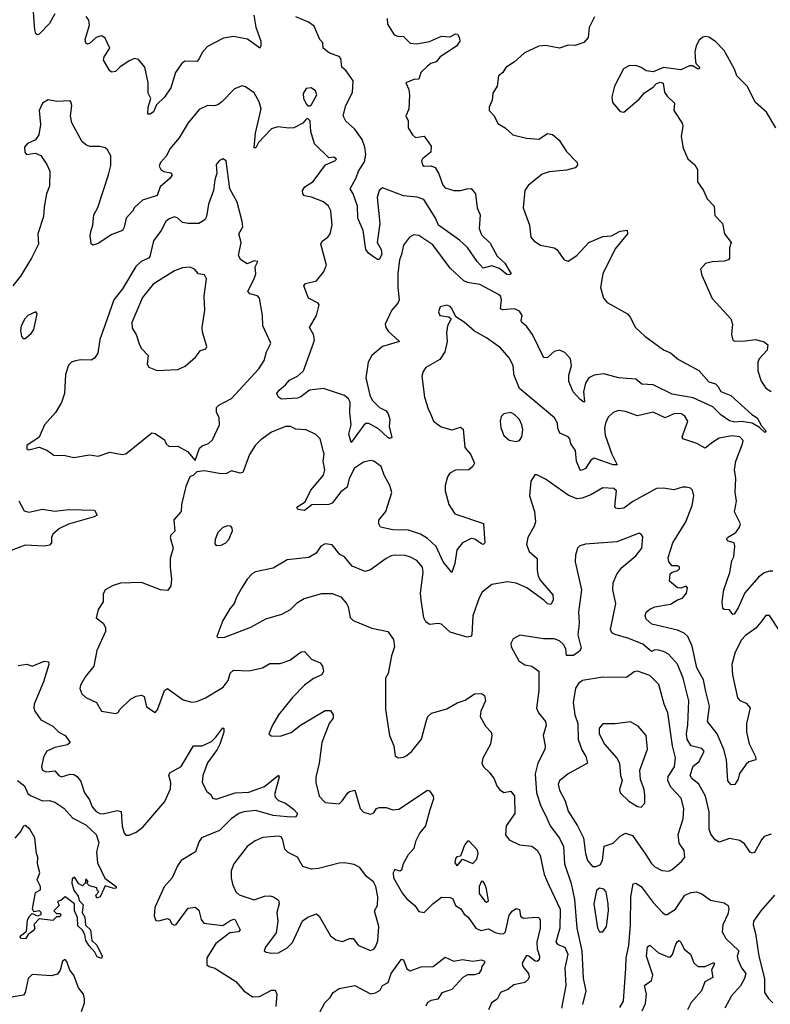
# Model space of a CAD drawing. Extents: x 1603745 to 1745082, y 385868 to 533966.
# Tile 418 of 646: x 1686493 to 1690820, y 464527 to 470198. Entities that reach past the tile are written whole.
import ezdxf

# ---------------------------------------------------------------- set-up
doc = ezdxf.new("R2010")
doc.units = 0

msp = doc.modelspace()

# ---------------------------------------------------------------- linework, layer by layer
at = {"layer": '0CON20XD'}
for points in [[(1686695, 470231.8), (1686665, 470176.9), (1686605, 470115.8), (1686595, 470112), (1686586.9, 470116.9), (1686579.8, 470139.8), (1686564.4, 470345)], [(1689806.2, 470215), (1689775.7, 470154.3), (1689770, 470095), (1689745, 470066.2), (1689695, 470048.8), (1689655, 470051.9), (1689605, 470034.5), (1689525, 470048.9), (1689485, 470046.7), (1689403, 470007), (1689345.7, 469955), (1689295, 469922.9), (1689277.5, 469895), (1689253.3, 469875), (1689245.4, 469814.6), (1689220, 469775), (1689216.9, 469735), (1689200, 469695), (1689198.8, 469675), (1689228.8, 469645), (1689250.5, 469600.5), (1689292.5, 469575), (1689336.1, 469536.1), (1689415, 469516.7), (1689485, 469510), (1689535, 469543.3), (1689565, 469536.2), (1689603.9, 469503.9), (1689645, 469440), (1689706.2, 469375), (1689708.8, 469361.2), (1689695.7, 469344.3), (1689645, 469332.3), (1689545, 469322.5), (1689505, 469308.8), (1689425, 469242.9), (1689405.5, 469214.5), (1689396.5, 469115), (1689431.2, 469015), (1689440.4, 468945), (1689456.9, 468925), (1689495, 468898.9), (1689574.5, 468884.5), (1689590, 468875), (1689631.2, 468815), (1689655, 468807.5), (1689705, 468840), (1689775, 468914.2), (1689855, 468948.9), (1689905.7, 468954.3), (1689955, 468980.8), (1689995.6, 468985.6), (1689998, 468965), (1689925, 468878.8), (1689855.7, 468735), (1689841.4, 468655), (1689858, 468595), (1689879.5, 468569.5), (1689996.7, 468505), (1690013.3, 468485), (1690043.8, 468425), (1690096.2, 468375), (1690205, 468297.5), (1690245, 468278.8), (1690291.7, 468241.7), (1690407.4, 468177.4), (1690465, 468111.9), (1690505, 468100), (1690517.3, 468087.3), (1690535, 468056.9), (1690593.4, 468033.4), (1690713.6, 467923.6), (1690745, 467905.6), (1690769.6, 467859.6), (1690790.8, 467835), (1690795.4, 467824.6), (1690788.6, 467821.4), (1690758.5, 467848.5), (1690715, 467873.8), (1690655, 467883.1), (1690615, 467879.4), (1690585, 467886.9), (1690535, 467922.9), (1690488.3, 467968.3), (1690375, 468019.8), (1690255, 468041.2), (1690145, 468094.8), (1690078.9, 468098.9), (1690045, 468127.9), (1689944.7, 468134.7), (1689861.4, 468158.6), (1689805, 468151.5), (1689773.5, 468135), (1689754.7, 468105.2), (1689743.6, 468055), (1689749.7, 468000.3), (1689745, 467996.2), (1689721.7, 468011.7), (1689683.3, 468055), (1689658.1, 468115), (1689658.7, 468151.3), (1689674.4, 468205), (1689668.1, 468245), (1689635, 468281.1), (1689605, 468294.4), (1689575, 468286.4), (1689535, 468251.8), (1689515, 468251.5), (1689449.5, 468385), (1689415, 468433.1), (1689388, 468455), (1689384.2, 468465), (1689390.6, 468495), (1689375, 468518.6), (1689345, 468532.5), (1689276.9, 468526.9), (1689265, 468532), (1689270.4, 468585), (1689264.6, 468605), (1689253.8, 468615), (1689145, 468672.3), (1689075, 468684.2), (1689054.2, 468694.2), (1688975, 468767.5), (1688875, 468900.6), (1688795, 468956), (1688765, 468960), (1688741.2, 468945), (1688705, 468898.8), (1688695, 468846.2), (1688683.6, 468815), (1688673.8, 468735), (1688672.7, 468655), (1688681.1, 468585), (1688672.2, 468565), (1688636.7, 468523.3), (1688600.6, 468445), (1688604.4, 468425), (1688617.9, 468405), (1688683.3, 468345), (1688585, 468316.2), (1688523.5, 468265), (1688502.3, 468225), (1688489.4, 468135), (1688512.4, 468035), (1688525, 468007.1), (1688568, 467965), (1688606.2, 467945), (1688617.9, 467927.9), (1688626.7, 467895), (1688622.5, 467855), (1688638, 467792), (1688625, 467786.7), (1688615, 467791.2), (1688562.3, 467842.3), (1688505, 467873.3), (1688488.5, 467871.5), (1688477.1, 467862.9), (1688405, 467762.9), (1688390.2, 467810.2), (1688404.4, 467865), (1688396.2, 467935), (1688397.9, 467995), (1688388.5, 468015), (1688365, 468034.5), (1688244.6, 468074.6), (1688164, 468065), (1688113.9, 468026.1), (1688095, 468018.5), (1688003.1, 468013.1), (1687984.4, 468024.4), (1687975.7, 468045), (1687988.1, 468065), (1688025.4, 468094.6), (1688048, 468122), (1688095, 468144.4), (1688128.5, 468175), (1688187.5, 468335), (1688192.2, 468355), (1688186.9, 468385), (1688164.4, 468425), (1688204.4, 468495), (1688219.2, 468555), (1688213.3, 468565), (1688158.6, 468595), (1688131.5, 468665), (1688140.8, 468679.2), (1688203.3, 468695), (1688245.5, 468745), (1688261.5, 468785), (1688247.8, 468835), (1688228.9, 468905), (1688237.6, 468922.4), (1688269.2, 468945), (1688282.2, 468965), (1688294.5, 469015.5), (1688287.3, 469097.3), (1688273.4, 469123.4), (1688245, 469148.5), (1688175, 469176.4), (1688134.5, 469184.5), (1688125.8, 469195), (1688124.4, 469215), (1688136.2, 469235), (1688185, 469265.7), (1688256.7, 469363.3), (1688310, 469385), (1688320, 469395), (1688305, 469406.7), (1688275, 469402.5), (1688193.4, 469483.4), (1688172.5, 469555), (1688168, 469615), (1688155, 469630), (1688144.1, 469625.9), (1688125, 469603.3), (1688074.1, 469575.9), (1688045, 469573.1), (1687980.7, 469580.7), (1687945, 469569.7), (1687869.7, 469490.3), (1687855, 469460), (1687845, 469460), (1687852.7, 469545), (1687885.4, 469685), (1687873.1, 469725), (1687845, 469776.5), (1687795, 469811.9), (1687775, 469816.7), (1687730.7, 469799.3), (1687659.2, 469725), (1687635, 469708.6), (1687615, 469702.9), (1687575, 469703.5), (1687528.6, 469681.4), (1687464.4, 469605), (1687411.9, 469518.1), (1687359.2, 469455), (1687339.2, 469415), (1687304.4, 469375.6), (1687298, 469355), (1687306.2, 469335), (1687323.7, 469323.7), (1687365.4, 469315.4), (1687371.9, 469305), (1687360, 469285), (1687302.5, 469235), (1687285, 469185.6), (1687200.8, 469159.2), (1687155, 469116), (1687144.2, 469095), (1687106.9, 469055), (1687096.4, 469003.6), (1687085.8, 468985), (1687025, 468961.4), (1686945, 468908.8), (1686915, 468900), (1686905, 468907.5), (1686899.1, 468955), (1686905.5, 468985), (1686915.4, 469015), (1686921.2, 469075), (1686944.2, 469115.8), (1687005, 469303.8), (1687018, 469358), (1687017.7, 469415), (1686998.9, 469448.9), (1686985, 469460.8), (1686955, 469468), (1686897.7, 469467.7), (1686877.5, 469475), (1686853.3, 469495), (1686793.1, 469605), (1686786.9, 469645), (1686794.3, 469705), (1686788, 469725), (1686780.3, 469730.3), (1686707.7, 469727.7), (1686656.4, 469736.4), (1686625, 469716.7), (1686606, 469675), (1686612.5, 469595), (1686603.8, 469535), (1686585, 469506.7), (1686537.5, 469485), (1686521.2, 469465), (1686523.3, 469435), (1686532, 469422), (1686585, 469430), (1686615, 469416.7), (1686650, 469365), (1686667.5, 469325), (1686665, 469240), (1686648, 469195), (1686635, 469120), (1686630.6, 469065), (1686598.1, 468965), (1686600.8, 468905), (1686561.9, 468825), (1686498.3, 468721.7), (1686454.6, 468665.4)], [(1687842.2, 470225), (1687854.6, 470155), (1687882.7, 470075), (1687884, 470046), (1687876.7, 470035), (1687806.5, 470086.5), (1687725, 470102), (1687668.9, 470091.1), (1687576.8, 470043.2), (1687545, 470010), (1687527.9, 469972.1), (1687515, 469958), (1687445, 469960), (1687425.5, 469944.5), (1687390.6, 469895), (1687364.5, 469805), (1687327.6, 469752.4), (1687282.7, 469707.3), (1687265, 469667.5), (1687245, 469654), (1687232.5, 469655), (1687233.1, 469695), (1687250, 469745), (1687234.2, 469775), (1687234.4, 469835), (1687215.5, 469925.5), (1687178.8, 469968.8), (1687155, 469975.7), (1687125, 469961.9), (1687070.8, 469925), (1687045, 469899.4), (1687025, 469895.6), (1687013.1, 469903.1), (1686976.9, 469965), (1686980, 469985), (1687012.5, 470035), (1686985, 470091.2), (1686966.7, 470105), (1686955, 470103.1), (1686935, 470095.5), (1686895, 470061.5), (1686885, 470057.8), (1686875, 470062.5), (1686870.8, 470085), (1686895, 470167.5), (1686891.1, 470195), (1686876.9, 470216.9)], [(1688611.4, 470205), (1688612.9, 470172.9), (1688651.7, 470111.7), (1688672.6, 470102.6), (1688705, 470102), (1688743.4, 470063.4), (1688780, 470060), (1688856.4, 470073.6), (1688925, 470104), (1688975, 470098.8), (1689005, 470116.7), (1689017.5, 470115), (1689027, 470097), (1689030, 470075), (1689011.2, 470045), (1688916.2, 469985), (1688893.6, 469956.4), (1688863.9, 469946.1), (1688845, 469930), (1688806.2, 469895), (1688795, 469856.7), (1688765, 469854), (1688720, 469835), (1688736.4, 469796.4), (1688741.2, 469765), (1688736.4, 469683.6), (1688720, 469645), (1688732.5, 469615), (1688732.5, 469575), (1688756.7, 469535), (1688775, 469520), (1688825, 469527.5), (1688865, 469470), (1688862.5, 469435), (1688815, 469397.5), (1688810, 469385), (1688815, 469360), (1688825, 469354), (1688865, 469356.2), (1688887.6, 469347.6), (1688909.8, 469309.8), (1688932.9, 469245), (1688945, 469230.8), (1688995, 469214.2), (1689035, 469213.8), (1689070, 469225), (1689095, 469226), (1689120, 469195), (1689130.8, 469115), (1689147.8, 469075), (1689142.5, 468995), (1689155, 468960), (1689205, 468911.2), (1689245.6, 468835.6), (1689290, 468795), (1689326, 468735), (1689315, 468728.8), (1689300.5, 468730.5), (1689260, 468765), (1689215, 468781.2), (1689165, 468767.5), (1689130, 468805), (1689075, 468886.2), (1689028.3, 468928.3), (1688907.9, 469015), (1688889.1, 469059.1), (1688823.1, 469163.1), (1688785, 469176.2), (1688705, 469184.7), (1688585, 469229.6), (1688564.6, 469215), (1688554.6, 469174.6), (1688569.7, 469025), (1688553.5, 468915), (1688576.4, 468875), (1688580, 468845), (1688565, 468818), (1688555, 468818), (1688526.3, 468836.3), (1688503.1, 468853.1), (1688489.5, 468875), (1688472.5, 468985), (1688443.1, 469055), (1688440.4, 469125), (1688415.3, 469195.3), (1688397.8, 469225), (1688433.2, 469286.8), (1688446.9, 469325), (1688481.2, 469378.8), (1688488.7, 469421.3), (1688483.4, 469465), (1688467.5, 469507.5), (1688425, 469567.5), (1688373.7, 469613.7), (1688358.8, 469645), (1688373.6, 469705), (1688411.5, 469778.5), (1688416.3, 469846.3), (1688375, 469902.9), (1688350.5, 469925), (1688345.4, 469975.4), (1688335, 469985.6), (1688279.2, 470005), (1688243.3, 470035), (1688240, 470065), (1688222.5, 470085), (1688190.4, 470160.4), (1688157.5, 470185), (1688085, 470215.3)], [(1690851.2, 469575), (1690797.5, 469665), (1690735, 469722), (1690686.3, 469816.3), (1690627.5, 469875), (1690614.2, 469914.2), (1690555, 470020), (1690505, 470072.5), (1690465, 470097.5), (1690445, 470102.5), (1690431.7, 470098.3), (1690409.5, 470080.5), (1690392.7, 470047.3), (1690386.1, 470013.9), (1690390, 469955), (1690393.3, 469943.3), (1690412.5, 469925), (1690410, 469915), (1690405, 469912.5), (1690371.7, 469931.7), (1690355, 469932.5), (1690305, 469910), (1690205, 469922.5), (1690145, 469897.5), (1690103.8, 469903.8), (1690075, 469923.1), (1690044.4, 469934.4), (1690005, 469931.8), (1689974.3, 469915), (1689922.9, 469815), (1689907.1, 469755), (1689910.9, 469720.9), (1689955, 469670), (1689975, 469666.2), (1690065, 469741.2), (1690095, 469778), (1690145, 469810), (1690165, 469830), (1690185, 469838.8), (1690203.3, 469833.3), (1690210.5, 469780.5), (1690225, 469757.5), (1690268.3, 469718.3), (1690263.8, 469675), (1690312.3, 469602.3), (1690316, 469585), (1690306.4, 469526.4), (1690318.3, 469458.3), (1690345, 469397.5), (1690385, 469363.3), (1690401.2, 469335), (1690400, 469265), (1690435.4, 469215.4), (1690457, 469167), (1690496, 469125), (1690500.9, 469070.9), (1690544.3, 469025), (1690555.6, 468965), (1690595.5, 468915.5), (1690585.7, 468885), (1690586, 468825), (1690580, 468815), (1690555, 468807.1), (1690485, 468804.2), (1690446.4, 468793.6), (1690418.3, 468761.7), (1690426.1, 468726.1), (1690485, 468593.3), (1690592, 468475), (1690602, 468445), (1690596, 468385), (1690605, 468352.5), (1690615, 468346.7), (1690675, 468348.6), (1690735, 468356.7), (1690785, 468342.2), (1690805.8, 468325), (1690802.9, 468295), (1690755.7, 468245), (1690747.8, 468225), (1690749.1, 468175), (1690767, 468117), (1690795, 468076), (1690825, 468057.1)], [(1688165, 469702), (1688175, 469710), (1688205.4, 469765), (1688198.9, 469788.9), (1688173.6, 469806.4), (1688145, 469802.5), (1688126.4, 469773.6), (1688130, 469745), (1688144.4, 469714.4), (1688155, 469702), (1688165, 469702)], [(1687505, 467660), (1687529.5, 467730.5), (1687545, 467743.8), (1687582.1, 467757.9), (1687605, 467778.6), (1687645.8, 467865), (1687642.9, 467905), (1687626.8, 467936.8), (1687627.5, 467965), (1687641.7, 467978.3), (1687715, 468017.1), (1687871.9, 468188.1), (1687901.8, 468235), (1687915.3, 468284.7), (1687941.4, 468335), (1687895.7, 468435), (1687893.1, 468495), (1687875.7, 468595), (1687865, 468607.1), (1687819.4, 468619.4), (1687808.6, 468635), (1687845.5, 468705), (1687854.4, 468735), (1687851.2, 468775), (1687866.7, 468805), (1687845, 468810), (1687805, 468792.5), (1687768.8, 468815), (1687755, 468840), (1687770.8, 468915), (1687756.4, 468965), (1687779.6, 469005), (1687775.5, 469035), (1687746.7, 469146.7), (1687704.5, 469225), (1687683.3, 469385), (1687665, 469396.7), (1687645, 469386.7), (1687626.2, 469363.8), (1687628.8, 469315), (1687617.5, 469275), (1687610.8, 469215), (1687581.9, 469135), (1687569.2, 469065), (1687560, 469045), (1687526.4, 469023.6), (1687465, 469023.8), (1687430.9, 469030.9), (1687404.3, 469054.3), (1687385, 469062.5), (1687355, 469051.9), (1687334.7, 469035.3), (1687309.6, 468985), (1687264.6, 468925), (1687243.2, 468835), (1687235, 468824.7), (1687194.4, 468805), (1687163, 468777), (1687085, 468648.6), (1687035.5, 468585), (1686983.6, 468436.4), (1686954.5, 468355.5), (1686943.2, 468276.8), (1686925, 468248), (1686905, 468237.5), (1686845, 468239.2), (1686815, 468233.3), (1686792.5, 468225), (1686775, 468207.5), (1686758, 468155), (1686750.6, 468045), (1686735, 467993.3), (1686699.2, 467935), (1686637.1, 467865), (1686605.8, 467794.2), (1686535, 467746), (1686534, 467725), (1686545, 467720), (1686605, 467736), (1686649.7, 467719.7), (1686690.8, 467690.8), (1686755, 467688.8), (1686805, 467677.1), (1686895, 467691.4), (1686945, 467684), (1687013.1, 467706.9), (1687084.4, 467694.4), (1687105, 467698.1), (1687255, 467818), (1687275, 467815.7), (1687327.6, 467777.6), (1687337.5, 467755), (1687355, 467739.2), (1687405, 467742.5), (1687461.1, 467711.1), (1687505, 467660)], [(1687285, 468178), (1687405, 468182.5), (1687447.8, 468202.2), (1687506.9, 468255), (1687535, 468293.8), (1687567, 468303), (1687572, 468315), (1687547.8, 468397.8), (1687545.3, 468425.3), (1687559.6, 468525), (1687556.8, 468605), (1687570.5, 468705), (1687559.5, 468729.5), (1687524.2, 468734.2), (1687501.2, 468761.2), (1687475, 468772.5), (1687431.5, 468768.5), (1687385, 468752.5), (1687263.3, 468675), (1687201.5, 468598.5), (1687140, 468455), (1687141.7, 468421.7), (1687165.4, 468385.4), (1687183.1, 468325), (1687195, 468303.8), (1687233.8, 468265), (1687228, 468215), (1687237.3, 468197.3), (1687285, 468178)], [(1690835, 467022.5), (1690815, 467022.1), (1690785, 467012.5), (1690751.9, 466988.1), (1690673.5, 466896.5), (1690635, 466810), (1690612.5, 466775), (1690605, 466771.2), (1690585, 466798.8), (1690555, 466800), (1690546.4, 466806.4), (1690542.5, 466845), (1690552.3, 466915), (1690587.1, 467015), (1690598.5, 467081.5), (1690610.8, 467105), (1690615.8, 467165.8), (1690611.2, 467185), (1690576.7, 467195), (1690568.6, 467205), (1690574.3, 467215), (1690621.1, 467245), (1690642.7, 467275), (1690648.8, 467295), (1690614.4, 467364.4), (1690624.5, 467425), (1690617, 467477), (1690622.5, 467555), (1690614.7, 467605), (1690620.8, 467655), (1690660.8, 467755), (1690663.1, 467775), (1690645, 467795.8), (1690598.2, 467801.8), (1690525, 467788.8), (1690488.2, 467765), (1690445, 467731.2), (1690397.3, 467757.3), (1690316, 467785), (1690311.4, 467795), (1690344.4, 467885), (1690328.1, 467915), (1690305, 467929.1), (1690265, 467927.5), (1690215, 467905.5), (1690145, 467937.7), (1690055, 467916.2), (1689985, 467941.9), (1689945, 467947.1), (1689915, 467935.7), (1689885, 467908.6), (1689869.6, 467875), (1689863.9, 467845), (1689869.1, 467805), (1689907.5, 467695), (1689938, 467635), (1689915, 467633.7), (1689805, 467673.5), (1689785, 467661.4), (1689755, 467613.5), (1689730.9, 467600.9), (1689723.8, 467603.8), (1689703.8, 467655), (1689697, 467717), (1689670.5, 467755), (1689664.5, 467784.5), (1689655, 467795.7), (1689606.1, 467816.1), (1689596.2, 467845), (1689592.9, 467875), (1689575.7, 467905), (1689375, 468074.3), (1689341.4, 468155), (1689340.6, 468195), (1689333.3, 468215), (1689315, 468250), (1689265, 468308.1), (1689185, 468365.4), (1689114.2, 468405), (1689055, 468456.2), (1689007, 468487), (1688984, 468535), (1688975, 468546), (1688955, 468554), (1688917.5, 468545), (1688907.5, 468515), (1688915, 468493.8), (1688966.4, 468486.4), (1688980, 468475), (1688960, 468435), (1688954.2, 468395), (1688956.7, 468345), (1688943.5, 468285), (1688915, 468241.1), (1688833.8, 468195), (1688818.3, 468171.7), (1688811.4, 468145), (1688827.5, 468025), (1688847.2, 467957.2), (1688863.6, 467923.6), (1688879.2, 467885), (1688922.4, 467852.4), (1688985, 467836), (1689035, 467850.8), (1689050.3, 467840.3), (1689060, 467735), (1689092.5, 467695), (1689115.7, 467644.3), (1689105.8, 467625), (1689083.3, 467605), (1689005, 467604.3), (1688973, 467587), (1688960, 467565), (1688945.8, 467515), (1688945.8, 467485), (1688967.5, 467405), (1689002.1, 467352.1), (1689167, 467297), (1689174.1, 467185.9), (1689165, 467176.2), (1689155, 467178.6), (1689116.2, 467206.2), (1689095, 467210.6), (1689045.4, 467184.6), (1689013.3, 467145), (1689002.1, 467065), (1688985, 467013.3), (1688934.6, 467075), (1688895, 467164.4), (1688845, 467210.4), (1688804.1, 467234.1), (1688735, 467258.7), (1688645, 467259.6), (1688572.9, 467275), (1688563.9, 467293.9), (1688564.5, 467315), (1688604.4, 467365), (1688637.6, 467475), (1688627.3, 467515), (1688593.8, 467573.8), (1688577.5, 467625), (1688535, 467655.6), (1688515, 467658.5), (1688475, 467650.5), (1688423.3, 467615), (1688391.8, 467555), (1688380.5, 467505), (1688345, 467478.1), (1688295, 467412.9), (1688275, 467405.6), (1688176.9, 467403.1), (1688135, 467370.8), (1688097.7, 467377.7), (1688090, 467385), (1688096.2, 467395), (1688139.3, 467420.7), (1688172, 467488), (1688244.4, 467575), (1688253.1, 467605), (1688242.1, 467655), (1688248.5, 467695), (1688245, 467708.8), (1688225, 467783.3), (1688199.5, 467809.5), (1688145.5, 467835.5), (1688085, 467840.6), (1688055, 467855.5), (1688025, 467855.3), (1687945, 467822.9), (1687882.6, 467777.4), (1687850, 467745), (1687817.1, 467692.9), (1687780, 467590), (1687765, 467587.1), (1687715, 467598.8), (1687685, 467583.5), (1687655, 467581.5), (1687559.5, 467600.5), (1687515, 467593.8), (1687496, 467574), (1687474.2, 467565.8), (1687450.9, 467509.1), (1687426.2, 467405), (1687423.3, 467365), (1687381.7, 467318.3), (1687387.3, 467252.7), (1687365, 467230), (1687360, 467215), (1687377.1, 467155), (1687361.1, 467095), (1687360, 467045), (1687368.8, 466975), (1687364.5, 466935.5), (1687345, 466910), (1687304, 466915), (1687195, 466955.8), (1687075, 466951.8), (1687031.3, 466938.7), (1686985, 466913.3), (1686975, 466890), (1686974, 466845), (1686945, 466800), (1686933.3, 466753.3), (1686975, 466722.5), (1686987.9, 466697.9), (1686987.3, 466675), (1686938.7, 466565), (1686920, 466475), (1686873.1, 466415), (1686844.4, 466365), (1686839.4, 466345), (1686852, 466315), (1686875, 466294.2), (1686935.6, 466265.6), (1686964.5, 466214.5), (1687045, 466201.2), (1687061.7, 466208.3), (1687071.2, 466225), (1687132, 466285), (1687165, 466302.5), (1687195, 466306.7), (1687210.7, 466300.7), (1687225, 466241.2), (1687275, 466207.5), (1687287.3, 466222.7), (1687328, 466335), (1687345, 466346), (1687435, 466280), (1687485, 466266.9), (1687515, 466270.6), (1687565, 466291.9), (1687667, 466353), (1687695, 466391.2), (1687705.6, 466435), (1687725, 466450.6), (1687815, 466448.1), (1687893.3, 466465), (1687935, 466490), (1687995, 466490.6), (1688051.3, 466508.7), (1688115, 466556.2), (1688135, 466558.8), (1688175.8, 466515), (1688224.4, 466494.4), (1688238, 466475), (1688244, 466445), (1688235, 466424.4), (1688187.1, 466402.9), (1688135, 466365.5), (1688065.6, 466295), (1687986, 466194), (1687950, 466135), (1687930, 466085), (1687943, 466073), (1687995, 466070.8), (1688058.2, 466091.8), (1688112.9, 466135), (1688255, 466218.9), (1688285, 466218.8), (1688301.2, 466195), (1688300, 466175), (1688277.8, 466145), (1688235.5, 466035), (1688220, 465915), (1688201.1, 465835), (1688201.1, 465805), (1688218.9, 465725), (1688255, 465690), (1688335, 465682.5), (1688355, 465700), (1688385.8, 465745), (1688395, 465752.9), (1688425, 465760), (1688455, 465653.8), (1688475, 465634.2), (1688515, 465622), (1688535, 465630), (1688550.8, 465655), (1688565, 465660.6), (1688605, 465660), (1688645, 465646.7), (1688678.8, 465651.2), (1688845, 465761.2), (1688856.1, 465756.1), (1688876.2, 465725), (1688879.5, 465709.5), (1688857, 465647)], [(1686525, 468361.2), (1686559.1, 468390.9), (1686575, 468413.8), (1686593.3, 468503.3), (1686586.2, 468516.2), (1686540, 468495), (1686522.5, 468475), (1686501.8, 468435), (1686497.6, 468407.6), (1686504.3, 468374.3), (1686512.5, 468362.5), (1686525, 468361.2)], [(1689355, 467768.8), (1689375, 467773.8), (1689388.6, 467795), (1689393.1, 467835), (1689388.5, 467865), (1689375.4, 467895), (1689345, 467924.5), (1689325, 467935.4), (1689285, 467928.5), (1689268, 467912), (1689262.5, 467885), (1689266.6, 467846.6), (1689285, 467804.2), (1689315, 467775.7), (1689355, 467768.8)], [(1690875.2, 466675.2), (1690815, 466765.6), (1690795, 466767.1), (1690765, 466727.1), (1690737.2, 466692.7), (1690677.9, 466652.1), (1690655, 466626.2), (1690617, 466555), (1690598, 466485), (1690601.8, 466425), (1690631.6, 466291.6), (1690645, 466276.5), (1690681.2, 466261.2), (1690704.2, 466235), (1690682.2, 466145), (1690682.8, 466097.2), (1690697.6, 466027.6), (1690735.8, 465955), (1690736.7, 465935), (1690696.9, 465923.1), (1690680.9, 465909.1), (1690643.6, 465856.4), (1690635, 465824), (1690615, 465793.8), (1690595, 465791.2), (1690575, 465813.3), (1690568.5, 465935), (1690552.5, 465995), (1690513.8, 466085), (1690458.1, 466155), (1690468.8, 466245), (1690448.5, 466328.5), (1690434.7, 466395), (1690396, 466465), (1690368.9, 466588.9), (1690344.7, 466644.7), (1690322.9, 466665), (1690285, 466682), (1690136.4, 466716.4), (1690105, 466746.2), (1690098.6, 466765), (1690104.6, 466785.4), (1690126.6, 466803.4), (1690155, 466816.9), (1690245, 466831.1), (1690285, 466856), (1690315, 466866), (1690338, 466895), (1690342, 466925), (1690335.5, 466935.5), (1690305, 466924.3), (1690285, 466926), (1690239.2, 466965), (1690242.9, 467007.1), (1690255, 467016.7), (1690286.7, 467025), (1690296, 467035), (1690296.2, 467045), (1690285, 467052.5), (1690255, 467052.5), (1690235.7, 467075.7), (1690230.9, 467100.9), (1690257.7, 467185), (1690333.1, 467305), (1690370, 467400), (1690379.4, 467455), (1690371.7, 467488.3), (1690359.5, 467499.5), (1690335, 467505.8), (1690315, 467505.7), (1690265, 467490.8), (1690205, 467500.5), (1690165, 467498.1), (1690027.1, 467422.9), (1689975, 467385.6), (1689945, 467380), (1689930, 467385), (1689924, 467395), (1689934.2, 467484.2), (1689918.8, 467498.8), (1689855, 467502.2), (1689785, 467461.5), (1689735, 467442.1), (1689705, 467439.2), (1689655, 467459.2), (1689525, 467552.5), (1689475, 467577.5), (1689463, 467577), (1689440.7, 467539.3), (1689432.9, 467455), (1689460, 467365), (1689467.3, 467305), (1689459.7, 467280.3), (1689422.7, 467215), (1689415.4, 467175), (1689430, 467135), (1689476.4, 467095), (1689475.9, 467025), (1689482.9, 466992.9), (1689495, 466968.5), (1689566.9, 466885), (1689568.1, 466855), (1689555, 466828.8), (1689535, 466832.9), (1689515.3, 466855.3), (1689415.9, 466925.9), (1689355, 466953.5), (1689305, 466961.2), (1689214.1, 466945.9), (1689159.8, 466900.2), (1689141.9, 466868.1), (1689104.6, 466765), (1689100, 466655), (1689092, 466645), (1689071.9, 466641.9), (1688975, 466670.5), (1688925, 466715.7), (1688905, 466719.4), (1688855, 466714.4), (1688835, 466729.2), (1688822.6, 466752.6), (1688806.7, 466855), (1688804.5, 466895), (1688819.7, 467015), (1688815, 467045.7), (1688783.3, 467083.3), (1688746.7, 467103.3), (1688715, 467111.8), (1688655, 467114.5), (1688635, 467110), (1688605, 467095.6), (1688515, 467028.5), (1688485, 467019.4), (1688410.5, 467050.5), (1688365, 467103.8), (1688338.3, 467118.3), (1688294.4, 467174.4), (1688255, 467180), (1688228.8, 467165), (1688202, 467125), (1688159.1, 467100.9), (1688035, 467086.7), (1687955, 467038.9), (1687851.9, 467018.1), (1687835, 467008.8), (1687805, 466976), (1687772.9, 466925), (1687744.6, 466875.4), (1687730, 466835), (1687704.3, 466805), (1687665, 466736.7), (1687630, 466645), (1687635, 466640), (1687675, 466642), (1687825, 466698.5), (1687912.7, 466747.3), (1688005, 466774.3), (1688055, 466800.6), (1688095, 466840.6), (1688133.8, 466865), (1688235, 466892.2), (1688295, 466894), (1688344.1, 466874.1), (1688377.5, 466835), (1688386.5, 466816.5), (1688397.5, 466755), (1688415, 466737.1), (1688523.2, 466693.2), (1688616.2, 466675), (1688647.7, 466627.7), (1688654, 466585), (1688636.3, 466533.7), (1688617.1, 466432.9), (1688601.2, 466405), (1688602.5, 466225), (1688624.3, 466075), (1688650.8, 466015), (1688658.3, 465958.3), (1688675, 465945.8), (1688705, 465950), (1688725, 465959.2), (1688754.7, 465985.3), (1688808.8, 466055), (1688835.6, 466155.6), (1688846.2, 466183.8), (1688866.4, 466203.6), (1688955, 466228.2), (1689015, 466263.1), (1689060.4, 466279.6), (1689115, 466314.4), (1689155, 466316.9), (1689172.5, 466305), (1689178.2, 466275), (1689151.4, 466215), (1689147.5, 466185), (1689179.3, 466129.3), (1689211.2, 466095), (1689215.9, 466075.9), (1689207.1, 466025), (1689162.9, 465945), (1689157.5, 465915), (1689167.5, 465895), (1689202.4, 465862.4), (1689228.6, 465825), (1689244.4, 465784.4), (1689258.8, 465765), (1689285, 465746.2), (1689325, 465753.8), (1689345.5, 465725), (1689347.8, 465625), (1689297.5, 465555), (1689293, 465503), (1689314.2, 465474.2), (1689374.5, 465444.5), (1689445, 465438.6), (1689475.6, 465415), (1689493.8, 465383.8), (1689517.5, 465275), (1689543.6, 465213.6), (1689609.5, 465075), (1689607.1, 464965), (1689584.4, 464885), (1689595, 464871.4), (1689635, 464856.2), (1689653.5, 464815), (1689635.9, 464735), (1689642.2, 464635), (1689616.3, 464503.7)], [(1686487.8, 467427.8), (1686519.7, 467369.7), (1686545, 467361.6), (1686625, 467378.4), (1686695, 467368), (1686775, 467377.8), (1686925, 467372.5), (1686940, 467345), (1686922.5, 467335), (1686775, 467292.5), (1686722.4, 467267.6), (1686684.3, 467235), (1686675.7, 467215), (1686675.8, 467185), (1686665, 467170.8), (1686635, 467166.5), (1686525, 467171.1), (1686445, 467141.4)], [(1687625, 467170), (1687655, 467171.9), (1687680.8, 467185), (1687698.9, 467205), (1687719.2, 467255), (1687718.8, 467268.8), (1687710.7, 467280.7), (1687693.6, 467283.6), (1687665, 467273.1), (1687635, 467244), (1687620.5, 467205), (1687618.8, 467178.8), (1687625, 467170)], [(1690085, 466601.6), (1690005, 466634.7), (1689925, 466656.7), (1689907.4, 466667.4), (1689899.2, 466685), (1689928.9, 466835), (1689912.7, 466915), (1689914.5, 466955), (1689935, 467004.2), (1689965, 467042.9), (1690045, 467110), (1690080, 467155), (1690085, 467220), (1690076.7, 467235), (1690065, 467240), (1689935, 467190.4), (1689755, 467176.7), (1689722.1, 467167.9), (1689708, 467155), (1689696.8, 467113.2), (1689695.5, 467075), (1689732.7, 466915), (1689713.8, 466785), (1689718.8, 466725), (1689714.7, 466685.3), (1689710.4, 466655), (1689730.9, 466579.1), (1689719.8, 466560.2), (1689685, 466536.9), (1689646.2, 466536.2), (1689642.1, 466575), (1689628.8, 466598.8), (1689605, 466620), (1689575, 466631.4), (1689512.7, 466632.7), (1689376, 466654), (1689338, 466632), (1689324.3, 466605.7), (1689325.8, 466585), (1689370, 466505), (1689405, 466482), (1689445, 466474), (1689486.7, 466445), (1689485.6, 466335), (1689472.7, 466232.7), (1689484.2, 466205), (1689524.2, 466155), (1689528.9, 466135), (1689510.8, 466075), (1689522.9, 466015), (1689521.1, 465995), (1689481.1, 465915), (1689464.6, 465854.6), (1689472, 465745), (1689497.6, 465667.6), (1689524.2, 465615.8), (1689551.1, 465555), (1689605, 465484.4), (1689628.5, 465435), (1689633.6, 465335), (1689672.1, 465222.1), (1689690.7, 465130.7), (1689704.8, 464964.8), (1689733.5, 464835), (1689741.9, 464675), (1689757.8, 464605), (1689737.6, 464525)], [(1690825, 465506.7), (1690785, 465492.7), (1690769.2, 465475), (1690728.9, 465401.1), (1690715, 465397.5), (1690705, 465403.5), (1690671.2, 465451.2), (1690645, 465470.5), (1690585, 465481.9), (1690525, 465461.1), (1690502.9, 465475), (1690477.6, 465507.6), (1690468.5, 465535), (1690467.5, 465635), (1690446.6, 465725), (1690408.9, 465795), (1690367.5, 465827.5), (1690358.2, 465845), (1690375, 465897.8), (1690411.1, 465925), (1690438.9, 465985), (1690425, 466000), (1690365, 466015.4), (1690341.8, 466051.8), (1690336.4, 466085), (1690345.7, 466135.7), (1690350.3, 466275), (1690318.4, 466405), (1690285.2, 466485.2), (1690232.8, 466542.8), (1690205, 466559.6), (1690175, 466567.5), (1690155, 466568.4), (1690135, 466558.5), (1690085, 466601.6)], [(1686485, 466478.2), (1686535, 466486), (1686565, 466474), (1686635, 466504.2), (1686658.6, 466498.6), (1686661.2, 466485), (1686630, 466385), (1686576.9, 466255), (1686574.4, 466235), (1686580.8, 466215), (1686615, 466165.7), (1686655, 466143.6), (1686685, 466128.6), (1686718, 466095), (1686756.2, 466075), (1686783.3, 466035), (1686768.9, 466021.1), (1686695, 466006.6), (1686650, 465985), (1686629.6, 465950.4), (1686618.1, 465895), (1686624.3, 465875), (1686645.7, 465865.7), (1686695, 465872.5), (1686718, 465845), (1686735, 465836.9), (1686785, 465852.7), (1686805, 465850.4), (1686825, 465839.5), (1686845, 465810), (1686866.4, 465745), (1686895, 465704.2), (1686910.4, 465665), (1686935, 465637.3), (1686955, 465625.4), (1686975, 465623.8), (1687055, 465642.2), (1687078.2, 465638.2), (1687083.7, 465553.7), (1687095, 465512.5), (1687105, 465501.2), (1687125, 465502), (1687165, 465519.2), (1687203.7, 465546.3), (1687330.6, 465695), (1687362, 465768), (1687364.5, 465805), (1687353.3, 465845), (1687359.5, 465860.5), (1687371.4, 465868.6), (1687423.1, 465896.9), (1687494.6, 466015.4), (1687545, 466015.5), (1687598.8, 466041.2), (1687624.4, 466065), (1687665, 466120), (1687670, 466115), (1687669.2, 466095), (1687646.9, 466025), (1687631.8, 465995), (1687575, 465918.1), (1687548, 465845), (1687545.6, 465805), (1687572.5, 465752.5), (1687594.2, 465735), (1687604.5, 465714.5), (1687625, 465707.5), (1687735, 465744.7), (1687815, 465748.2), (1687905, 465781.5), (1687985, 465847.1), (1687989.4, 465835), (1687962.9, 465735), (1687967.9, 465717.9), (1687985, 465700.9), (1688025, 465684.5), (1688071.1, 465651.1), (1688093.8, 465625), (1688085.8, 465604.2), (1688035.8, 465605.8), (1687955, 465613.9), (1687855, 465642.9), (1687785, 465635.9), (1687756.9, 465625), (1687712.5, 465595), (1687645, 465528.2), (1687541.1, 465485), (1687525, 465461.2), (1687505.8, 465405), (1687424.3, 465355.7), (1687402.1, 465325), (1687372.9, 465255), (1687327, 465203), (1687272.7, 465085), (1687268.1, 465035), (1687278.8, 465008.8), (1687295, 465007.5), (1687345, 465022), (1687356.2, 465015), (1687370.3, 464990.3), (1687385, 464982), (1687395, 464986.2), (1687465, 465081.2), (1687505, 465086), (1687525, 465070), (1687539.2, 465015), (1687554.6, 464994.6), (1687665, 464980.7), (1687705, 465008.1), (1687725, 465017.6), (1687735, 465013.3), (1687764.5, 464955), (1687755.2, 464944.8), (1687705, 464938.1), (1687623.8, 464876.2), (1687571.5, 464795), (1687572.5, 464755), (1687585, 464744.4), (1687617.5, 464735), (1687738.3, 464658.3), (1687785.7, 464605), (1687835, 464570.5), (1687875, 464571.1), (1687945, 464608.1), (1687965, 464608.8), (1687975.5, 464585), (1687968.9, 464515)], [(1690235, 465294.4), (1690255, 465304.2), (1690309.4, 465350.6), (1690327.1, 465375), (1690322.8, 465412.8), (1690294.4, 465455), (1690289.4, 465505), (1690318.5, 465595), (1690321.1, 465655), (1690306.8, 465715), (1690247.1, 465777.1), (1690229.1, 465815), (1690231.5, 465838.5), (1690268.1, 465895), (1690274.1, 465945.9), (1690255.8, 466015), (1690229.3, 466205), (1690208.5, 466255), (1690178.3, 466368.3), (1690125, 466420), (1690054.3, 466445.7), (1690035, 466441.2), (1689991.3, 466408.7), (1689855, 466411.1), (1689737.6, 466392.4), (1689715, 466374), (1689697.7, 466347.7), (1689683.8, 466265), (1689693.9, 466195), (1689710, 466145), (1689712.4, 466052.4), (1689733.4, 465993.4), (1689757.3, 465955), (1689765.7, 465915), (1689655, 465854.4), (1689605, 465814.2), (1689596.5, 465795), (1689605, 465760.8), (1689638.1, 465698.1), (1689655, 465638.6), (1689707.9, 465555), (1689742.7, 465485), (1689754.6, 465395.4), (1689766.4, 465355), (1689795, 465321.4), (1689815, 465320), (1689838.9, 465331.1), (1689852.2, 465355), (1689862.1, 465437.9), (1689915, 465454.5), (1689954.7, 465495.3), (1689985, 465511.8), (1690025, 465498.2), (1690101.3, 465391.3), (1690135, 465338.5), (1690155, 465318.5), (1690195, 465297.3), (1690235, 465294.4)], [(1690075, 465661.4), (1690097.5, 465685), (1690097.9, 465732.1), (1690093.3, 465765), (1690071.8, 465821.8), (1690068.1, 465875), (1690113, 465997), (1690105.6, 466075), (1690059.3, 466129.3), (1690015, 466153.1), (1689925, 466142.2), (1689855, 466142.5), (1689833.1, 466116.9), (1689834.6, 466085), (1689863.8, 466025), (1689935.2, 465945.2), (1689950, 465915), (1689956.5, 465845), (1689966.4, 465815), (1689950.6, 465765), (1689954.3, 465745), (1690005, 465697.8), (1690055, 465666.9), (1690075, 465661.4)], [(1686479.6, 465815), (1686521.8, 465785), (1686540.9, 465740.9), (1686555, 465728.8), (1686625, 465698.4), (1686665, 465700), (1686695, 465691.9), (1686747, 465657), (1686799.5, 465599.5), (1686875, 465561.1), (1686935, 465505.8), (1686948.8, 465458.8), (1686936.2, 465405), (1686941.9, 465341.9), (1686983.8, 465253.8), (1687050, 465205), (1687050, 465195), (1687035, 465193.3), (1686985, 465210), (1686957.5, 465145), (1686938.3, 465138.3), (1686932.5, 465155), (1686950, 465175), (1686940, 465185), (1686938.3, 465198.3), (1686895, 465210), (1686880, 465225), (1686887.5, 465235), (1686875, 465250), (1686870, 465225), (1686855, 465210), (1686835, 465220), (1686808.3, 465258.3), (1686795, 465250), (1686793.6, 465225), (1686804.5, 465185), (1686829.4, 465149.4), (1686836, 465125), (1686860, 465100), (1686853.3, 465055), (1686868.7, 465028.7), (1686873.2, 464983.2), (1686902.1, 464955), (1686909.6, 464895), (1686937.1, 464867.1), (1686968.5, 464805), (1686965, 464790.8), (1686940.1, 464800.1), (1686927.2, 464827.2), (1686892.9, 464862.9), (1686874, 464894), (1686869.4, 464929.4)], [(1688857, 465647), (1688833.1, 465555), (1688800.4, 465515), (1688775.3, 465464.7), (1688765, 465424), (1688733, 465387), (1688704.4, 465335), (1688695, 465300), (1688685, 465294.2), (1688655, 465303.3), (1688646.2, 465285), (1688648.8, 465255), (1688700, 465165), (1688724.2, 465135), (1688770.8, 465095), (1688795, 465061.2), (1688825, 465056), (1688874.7, 465105.3), (1688925, 465144.4), (1688975, 465141.5), (1688990.8, 465135), (1689006.4, 465096.4), (1689036.3, 465076.3), (1689055, 465045.6), (1689078.3, 465028.3), (1689122.5, 464965), (1689152.5, 464952.5), (1689195, 464961.3), (1689235, 464940), (1689265, 464932.9), (1689284.7, 464935.3), (1689292.9, 464945), (1689315, 465040), (1689334.5, 465065.5), (1689355, 465078.8), (1689373.6, 465073.6), (1689380, 465035), (1689395, 465023.8), (1689475, 465029.5), (1689486.6, 465026.6), (1689493, 465013), (1689492.9, 464965), (1689474.7, 464885), (1689476.7, 464846.7), (1689490.4, 464805), (1689487.5, 464782.5), (1689475.7, 464774.3), (1689465, 464775.8), (1689428.8, 464805), (1689415, 464808), (1689389.2, 464765), (1689394.2, 464745), (1689427.1, 464705), (1689430.8, 464685), (1689425, 464668.8), (1689405, 464651.9), (1689341.2, 464638.8), (1689307.4, 464612.6), (1689265.3, 464594.7), (1689245, 464556.7), (1689213.4, 464535), (1689195.3, 464495)], [(1686869.4, 464929.4), (1686855, 464952.9), (1686828.1, 464978.1), (1686826, 465026), (1686809.6, 465065), (1686810, 465105), (1686755, 465146.7), (1686730, 465125), (1686711.7, 465118.3), (1686720, 465095), (1686690, 465065), (1686705, 465050), (1686725, 465050), (1686730, 465045), (1686725, 465030), (1686705, 465030), (1686685, 465010), (1686605, 465020), (1686575, 464986.7), (1686580, 464965), (1686570.6, 464949.4), (1686541.2, 464928.8), (1686525.8, 464904.2), (1686500, 464905), (1686496, 464915), (1686503.1, 464925), (1686532.4, 464947.6), (1686538.4, 465011.6), (1686547.3, 465032.7), (1686565, 465050), (1686595, 465036.7), (1686616.7, 465043.3), (1686616.7, 465055), (1686607.5, 465065), (1686575, 465060), (1686567.3, 465077.3), (1686585, 465170), (1686613.8, 465186.2), (1686612.5, 465205), (1686593, 465243), (1686608.6, 465285), (1686596.2, 465335), (1686597.5, 465375), (1686590, 465395), (1686580, 465485), (1686552, 465535), (1686523.9, 465556.1), (1686515, 465553.3), (1686500.6, 465525), (1686465, 465483.8)], [(1687945, 464820.8), (1687985, 464824), (1688035, 464851.9), (1688065, 464882), (1688123.3, 465006.7), (1688155, 465029.2), (1688205, 465047.1), (1688220, 465035), (1688285, 464921.2), (1688315, 464897.5), (1688355, 464888.1), (1688395, 464905.3), (1688416.3, 464906.3), (1688445.5, 464865.5), (1688515, 464836.9), (1688534.2, 464845), (1688545, 464858.1), (1688557.7, 464892.3), (1688563.3, 464975), (1688539.5, 465065), (1688556.5, 465095), (1688557.8, 465145), (1688547.1, 465205), (1688533.1, 465233.1), (1688493, 465263), (1688454, 465315), (1688421.7, 465331.7), (1688365, 465341.5), (1688335, 465340.5), (1688215, 465308.5), (1688175, 465304.5), (1688125, 465320), (1688094, 465375), (1688041.2, 465401.2), (1688020.8, 465420.8), (1688010.6, 465475), (1688000.9, 465490.9), (1687985, 465495.5), (1687895, 465487.7), (1687850.9, 465469.1), (1687804.7, 465435.3), (1687728.1, 465335), (1687712.2, 465295), (1687711.5, 465255), (1687720.8, 465219.2), (1687739.2, 465175), (1687757.9, 465157.9), (1687845, 465129.2), (1687905, 465148.9), (1687935, 465151.4), (1687956.8, 465146.8), (1687985.8, 465125.8), (1687989.2, 465105), (1687975.7, 465055), (1687982, 465005), (1687972.3, 464937.7), (1687910, 464855), (1687903.3, 464835), (1687915, 464826.2), (1687945, 464820.8)], [(1689015, 465323.8), (1689045, 465362.5), (1689105, 465338.8), (1689128, 465362), (1689136.7, 465395), (1689131.9, 465415), (1689085, 465466.7), (1689075, 465466.7), (1689056.8, 465443.2), (1689035, 465380), (1689014.1, 465375.9), (1689005, 465367.5), (1689002.1, 465342.1), (1689015, 465323.8)], [(1689185, 465116), (1689195, 465123.3), (1689185, 465191.2), (1689175, 465218.8), (1689165, 465233.8), (1689155, 465236.7), (1689141.5, 465205), (1689142.5, 465165), (1689175, 465120), (1689185, 465116)], [(1689835, 464943.3), (1689855, 464943.8), (1689875.6, 464975), (1689886.7, 465065), (1689885.6, 465105), (1689873.3, 465175), (1689860.7, 465190.7), (1689835, 465196.7), (1689818.3, 465181.7), (1689802.9, 465105), (1689825, 464967.5), (1689835, 464943.3)], [(1689952, 464508), (1689974.6, 464545), (1689988.2, 464735), (1689989.2, 464795), (1690004.2, 464865), (1690014.7, 464985), (1690015.8, 465145), (1690029.4, 465220.6), (1690045, 465224.2), (1690075, 465206), (1690145, 465112.5), (1690198.1, 465055), (1690215, 465044.4), (1690225, 465044.5), (1690274.4, 465075), (1690328.1, 465155), (1690365, 465171.2), (1690395, 465174.5), (1690425, 465162.7), (1690475, 465126.4), (1690555, 465110.8), (1690577.5, 465095), (1690580.6, 465075), (1690574.6, 465045.4), (1690547.5, 464985), (1690542.2, 464945), (1690563.3, 464905), (1690639.3, 464835), (1690630, 464805), (1690632.3, 464785), (1690655, 464736.9), (1690679.6, 464705), (1690671.6, 464675), (1690647.7, 464632.3), (1690596.4, 464575), (1690558.9, 464505)], [(1690845, 465155.6), (1690765, 465064.5), (1690723.8, 465005), (1690721.1, 464985), (1690735.4, 464934.6), (1690753.7, 464805), (1690786.2, 464675), (1690787.5, 464595), (1690809.4, 464559.4), (1690834.7, 464534.7)], [(1690081.4, 464488.6), (1690101.5, 464531.5), (1690106.5, 464585), (1690095.5, 464634.5), (1690135, 464664.4), (1690142.9, 464695), (1690106.7, 464805), (1690112.7, 464857.3), (1690125, 464866.9), (1690175, 464822.5), (1690235, 464797.8), (1690245, 464800), (1690256.6, 464813.4), (1690275, 464874), (1690285, 464888.1), (1690295, 464894.2), (1690305.4, 464885.4)], [(1690305.4, 464885.4), (1690322.9, 464845), (1690360, 464815), (1690380, 464765), (1690402.9, 464745), (1690445, 464745.4), (1690495, 464767.1), (1690498.5, 464758.5), (1690481, 464725), (1690488.5, 464681.5), (1690443.6, 464656.4), (1690423.6, 464605), (1690363.2, 464536.8), (1690342.8, 464495)], [(1688222.2, 464477.8), (1688251.8, 464535), (1688283.2, 464566.8), (1688300.5, 464595), (1688335, 464617.5), (1688425, 464634.4), (1688515, 464587.5), (1688545, 464592), (1688571.7, 464608.3), (1688585, 464634.2), (1688616.9, 464653.1), (1688634.5, 464705), (1688695, 464787.5), (1688705, 464783.3), (1688725, 464730.8), (1688745, 464720), (1688807.9, 464742.1), (1688875.9, 464744.1), (1688945, 464797.5), (1688995, 464775.8), (1689045, 464785.7), (1689105, 464776), (1689155, 464783.3), (1689172.5, 464775), (1689173.3, 464765), (1689156.7, 464745), (1689154.2, 464725), (1689140, 464705), (1689115, 464696.9), (1689075, 464695.6), (1689048.7, 464681.3), (1688985, 464611.5), (1688927.5, 464592.5), (1688902.9, 464557.1), (1688865, 464549.4), (1688845, 464537.1), (1688834.1, 464515.9)], [(1686850.4, 464485), (1686866.9, 464535), (1686867.6, 464557.6), (1686860.9, 464585), (1686832.5, 464622.5), (1686805.4, 464695), (1686782.9, 464722.9), (1686765, 464773.8), (1686755, 464784), (1686740, 464775), (1686727.1, 464722.9), (1686710.4, 464699.6), (1686675, 464690.9), (1686565, 464697.7), (1686541.5, 464675), (1686524.2, 464595), (1686515, 464578.9), (1686455, 464570.3), (1686412.9, 464557.1), (1686355, 464544.7), (1686273.8, 464495)]]:
    msp.add_lwpolyline(points, dxfattribs=at)

doc.saveas('drawing.dxf')
